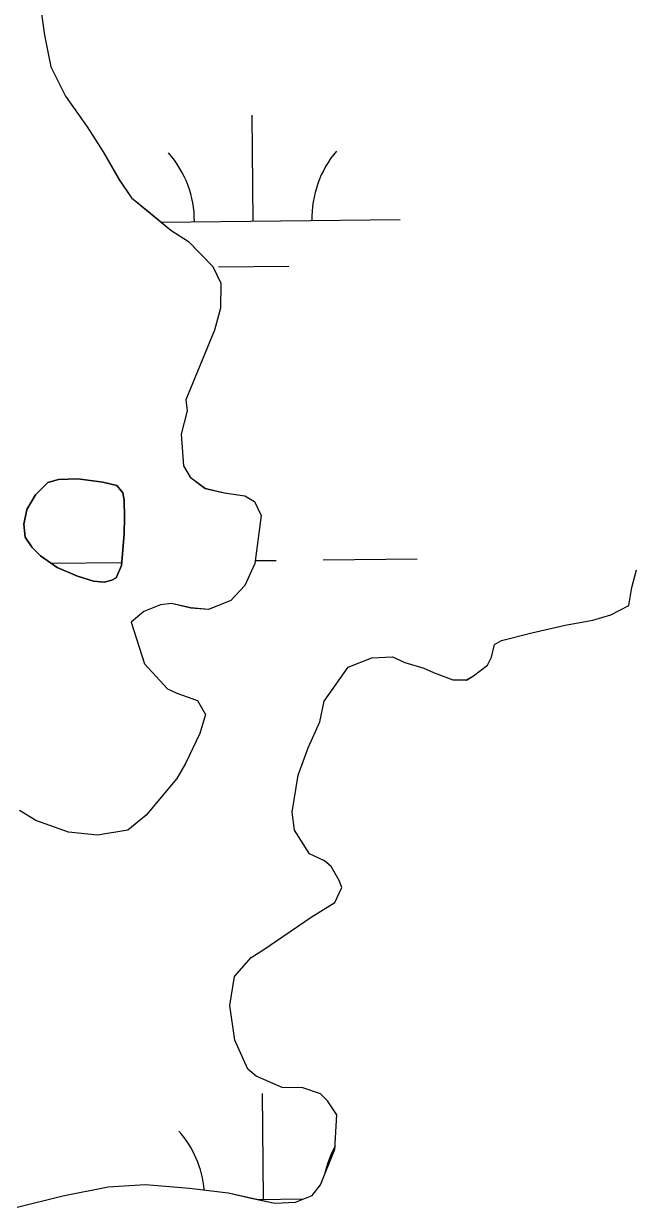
# Model space of a CAD drawing. Extents: x 3734862 to 3772949, y 391520 to 417239.
# Drawn here: x 3747646.7 to 3747855.1, y 411911 to 412313.6 of the extents above; entities that cross this region are included whole.
import ezdxf

# ---------------------------------------------------------------- set-up
doc = ezdxf.new("R2010")
doc.units = 0
doc.layers.add('V-TOPO-SHOR', color=7, linetype='Continuous')
doc.layers.add('V-WETL-SWMP', color=7, linetype='Continuous')

msp = doc.modelspace()

# ---------------------------------------------------------------- linework, layer by layer
at = {"layer": 'V-TOPO-SHOR'}
for points in [[(3747652.13, 412321.87), (3747653.81, 412309.66), (3747655.97, 412298.85), (3747660.96, 412288.93), (3747668.29, 412278.5), (3747673.78, 412269.97), (3747679.25, 412260.51), (3747683.36, 412254.35), (3747689.84, 412249.09), (3747696.77, 412243.36), (3747702.8, 412239.51), (3747706.49, 412235.7), (3747711.1, 412230.94), (3747713.82, 412225.27), (3747713.68, 412216.84), (3747711.68, 412209.37), (3747708.26, 412201), (3747701.92, 412185.64), (3747702.33, 412181.88), (3747700.33, 412173.95), (3747701.09, 412163.16), (3747703.37, 412159.37), (3747708.46, 412155.54), (3747715, 412154.03), (3747722.01, 412152.97), (3747725.26, 412151.04), (3747727.52, 412146.32), (3747725.38, 412129.96), (3747721.98, 412122.51), (3747717.21, 412117.44), (3747709.66, 412114.28), (3747703.58, 412114.85), (3747697.04, 412116.36), (3747693.29, 412115.96), (3747687.63, 412113.7), (3747683.35, 412110.02), (3747687.8, 412095.89), (3747695.63, 412087.33), (3747698.89, 412085.87), (3747705.88, 412083.42), (3747708.61, 412078.68), (3747706.63, 412072.16), (3747701.78, 412061.93), (3747698.88, 412056.82), (3747688.37, 412044.34), (3747682.2, 412039.29), (3747671.86, 412037.58), (3747662.04, 412038.67), (3747650.85, 412042.61), (3747645.29, 412045.98)], [(3747658.13, 412128.65), (3747665.1, 412125.62), (3747670.44, 412123.97), (3747674.14, 412123.62), (3747676.68, 412124.26), (3747678.25, 412125.11), (3747679.98, 412129.28), (3747680.94, 412140.08), (3747681.03, 412145.73), (3747680.93, 412151.48), (3747680.48, 412154.03), (3747678.38, 412156.5), (3747673.62, 412157.65), (3747665.16, 412158.76), (3747658.62, 412158.58), (3747654.9, 412157.47), (3747650.74, 412153.34), (3747647.83, 412148.32), (3747646.77, 412143.36), (3747647.29, 412138.97), (3747649.66, 412135.42), (3747652.45, 412132.55), (3747658.13, 412128.65)], [(3747644.49, 411911.04), (3747660.02, 411915), (3747675.53, 411918.03), (3747688.2, 411918.76), (3747703.17, 411917.58), (3747716.27, 411915.96), (3747725.14, 411913.94), (3747732.14, 411912.42), (3747739.17, 411912.77), (3747744.83, 411915.02), (3747747.71, 411918.72), (3747752.59, 411930.83), (3747753.25, 411942.53), (3747750.05, 411947.27), (3747747.74, 411949.65), (3747741.68, 411951.62), (3747734.66, 411951.74), (3747725.81, 411955.63), (3747723.04, 411958.02), (3747718.52, 411967.93), (3747716.84, 411979.68), (3747718.4, 411989.49), (3747724.13, 411995.96), (3747728.39, 411998.7), (3747744.5, 412009.68), (3747752.55, 412014.71), (3747754.98, 412019.82), (3747754.08, 412022.18), (3747751.35, 412026.91), (3747749.04, 412028.82), (3747743.92, 412031.25), (3747738.9, 412039.3), (3747738.06, 412045.4), (3747740.14, 412058.02), (3747743.57, 412067.34), (3747747.46, 412076.18), (3747748.98, 412083.18), (3747757.14, 412094.76), (3747765.16, 412097.91), (3747772.19, 412098.27), (3747776.38, 412096.32), (3747782.9, 412094.34), (3747786.16, 412092.88), (3747792.68, 412090.43), (3747797.37, 412090.36), (3747799.73, 412091.73), (3747804.48, 412095.4), (3747805.93, 412098.18), (3747806.94, 412102.39), (3747809.3, 412103.75), (3747819.65, 412106.39), (3747830.94, 412109.02), (3747840.34, 412110.74), (3747846.46, 412112.52), (3747852.61, 412115.7), (3747853.64, 412121.77), (3747855.15, 412127.84)]]:
    msp.add_lwpolyline(points, dxfattribs=at)
at = {"layer": 'V-WETL-SWMP'}
for p, q in [((3747652.13, 412321.86), (3747653.8, 412309.65)), ((3747653.8, 412309.65), (3747655.97, 412298.84)), ((3747655.97, 412298.84), (3747660.96, 412288.92)), ((3747660.96, 412288.92), (3747668.29, 412278.49)), ((3747724.81, 412246.41), (3747724.43, 412282.4)), ((3747668.29, 412278.49), (3747673.77, 412269.96)), ((3747673.77, 412269.96), (3747679.24, 412260.5)), ((3747679.24, 412260.5), (3747683.36, 412254.34)), ((3747683.36, 412254.34), (3747696.77, 412243.35)), ((3747693.44, 412246.08), (3747774.81, 412246.93)), ((3747696.77, 412243.35), (3747702.8, 412239.5)), ((3747702.8, 412239.5), (3747711.09, 412230.93)), ((3747711.09, 412230.93), (3747713.81, 412225.26)), ((3747712.98, 412230.85), (3747736.98, 412231.1)), ((3747713.81, 412225.26), (3747713.68, 412216.83)), ((3747713.68, 412216.83), (3747711.68, 412209.37)), ((3747711.68, 412209.37), (3747701.92, 412185.63)), ((3747701.92, 412185.63), (3747702.33, 412181.87)), ((3747702.33, 412181.87), (3747700.32, 412173.94)), ((3747700.32, 412173.94), (3747701.09, 412163.15)), ((3747701.09, 412163.15), (3747703.37, 412159.36)), ((3747703.37, 412159.36), (3747708.46, 412155.53)), ((3747708.46, 412155.53), (3747714.99, 412154.02)), ((3747714.99, 412154.02), (3747722.01, 412152.97)), ((3747722.01, 412152.97), (3747725.25, 412151.04)), ((3747725.25, 412151.04), (3747727.52, 412146.32)), ((3747727.52, 412146.32), (3747725.38, 412129.95)), ((3747748.63, 412131.22), (3747780.62, 412131.56)), ((3747656.02, 412130.1), (3747680.08, 412130.36)), ((3747725.38, 412129.95), (3747721.98, 412122.51)), ((3747725.51, 412130.98), (3747732.63, 412131.05)), ((3747853.64, 412121.77), (3747855.15, 412127.83)), ((3747721.98, 412122.51), (3747717.21, 412117.43)), ((3747852.61, 412115.69), (3747853.64, 412121.77)), ((3747693.29, 412115.95), (3747687.63, 412113.7)), ((3747697.04, 412116.36), (3747693.29, 412115.95)), ((3747703.58, 412114.84), (3747697.04, 412116.36)), ((3747717.21, 412117.43), (3747709.66, 412114.28)), ((3747846.46, 412112.51), (3747852.61, 412115.69)), ((3747687.63, 412113.7), (3747683.35, 412110.02)), ((3747709.66, 412114.28), (3747703.58, 412114.84)), ((3747840.34, 412110.74), (3747846.46, 412112.51)), ((3747683.35, 412110.02), (3747687.8, 412095.89)), ((3747819.65, 412106.39), (3747830.94, 412109.02)), ((3747830.94, 412109.02), (3747840.34, 412110.74)), ((3747806.93, 412102.38), (3747809.3, 412103.75)), ((3747809.3, 412103.75), (3747819.65, 412106.39)), ((3747805.93, 412098.18), (3747806.93, 412102.38)), ((3747687.8, 412095.89), (3747695.63, 412087.33)), ((3747757.14, 412094.76), (3747765.16, 412097.91)), ((3747765.16, 412097.91), (3747772.19, 412098.26)), ((3747772.19, 412098.26), (3747776.38, 412096.32)), ((3747776.38, 412096.32), (3747782.9, 412094.34)), ((3747799.73, 412091.72), (3747804.48, 412095.39)), ((3747804.48, 412095.39), (3747805.93, 412098.18)), ((3747748.98, 412083.18), (3747757.14, 412094.76)), ((3747782.9, 412094.34), (3747786.16, 412092.88)), ((3747786.16, 412092.88), (3747792.68, 412090.43)), ((3747797.37, 412090.35), (3747799.73, 412091.72)), ((3747695.63, 412087.33), (3747698.89, 412085.87)), ((3747792.68, 412090.43), (3747797.37, 412090.35)), ((3747698.89, 412085.87), (3747705.88, 412083.41)), ((3747705.88, 412083.41), (3747708.61, 412078.68)), ((3747747.46, 412076.17), (3747748.98, 412083.18)), ((3747708.61, 412078.68), (3747706.63, 412072.15)), ((3747743.57, 412067.33), (3747747.46, 412076.17)), ((3747706.63, 412072.15), (3747701.78, 412061.92)), ((3747740.14, 412058.02), (3747743.57, 412067.33)), ((3747701.78, 412061.92), (3747698.88, 412056.82)), ((3747698.88, 412056.82), (3747688.37, 412044.34)), ((3747738.06, 412045.4), (3747740.14, 412058.02)), ((3747650.85, 412042.61), (3747645.29, 412045.98)), ((3747688.37, 412044.34), (3747682.2, 412039.28)), ((3747738.9, 412039.3), (3747738.06, 412045.4)), ((3747662.04, 412038.67), (3747650.85, 412042.61)), ((3747671.86, 412037.58), (3747662.04, 412038.67)), ((3747682.2, 412039.28), (3747671.86, 412037.58)), ((3747743.92, 412031.25), (3747738.9, 412039.3)), ((3747749.03, 412028.82), (3747743.92, 412031.25)), ((3747751.35, 412026.91), (3747749.03, 412028.82)), ((3747754.08, 412022.18), (3747751.35, 412026.91)), ((3747752.55, 412014.71), (3747754.98, 412019.82)), ((3747754.98, 412019.82), (3747754.08, 412022.18)), ((3747744.5, 412009.68), (3747752.55, 412014.71)), ((3747728.39, 411998.7), (3747744.5, 412009.68)), ((3747724.13, 411995.96), (3747728.39, 411998.7)), ((3747718.4, 411989.49), (3747724.13, 411995.96)), ((3747716.84, 411979.68), (3747718.4, 411989.49)), ((3747718.52, 411967.93), (3747716.84, 411979.68)), ((3747723.04, 411958.02), (3747718.52, 411967.93)), ((3747725.82, 411955.63), (3747723.04, 411958.02)), ((3747734.66, 411951.74), (3747725.82, 411955.63)), ((3747741.68, 411951.62), (3747734.66, 411951.74)), ((3747747.74, 411949.65), (3747741.68, 411951.62)), ((3747728.33, 411913.76), (3747727.95, 411949.75)), ((3747750.05, 411947.27), (3747747.74, 411949.65)), ((3747753.25, 411942.53), (3747750.05, 411947.27)), ((3747752.59, 411930.83), (3747753.25, 411942.53)), ((3747747.71, 411918.73), (3747752.59, 411930.83)), ((3747660.02, 411915), (3747675.53, 411918.03)), ((3747675.53, 411918.03), (3747688.2, 411918.76)), ((3747688.2, 411918.76), (3747703.17, 411917.58)), ((3747744.84, 411915.02), (3747747.71, 411918.73)), ((3747644.49, 411911.04), (3747660.02, 411915)), ((3747703.17, 411917.58), (3747716.27, 411915.96)), ((3747716.27, 411915.96), (3747732.14, 411912.42)), ((3747726.25, 411913.73), (3747742.01, 411913.9)), ((3747739.18, 411912.77), (3747744.84, 411915.02)), ((3747732.14, 411912.42), (3747739.18, 411912.77))]:
    msp.add_line(p, q, dxfattribs=at)
msp.add_lwpolyline([(3747665.1, 412125.62), (3747658.13, 412128.66), (3747652.45, 412132.55), (3747649.66, 412135.42), (3747647.29, 412138.97), (3747646.77, 412143.37), (3747647.83, 412148.32), (3747650.74, 412153.34), (3747654.9, 412157.47), (3747658.62, 412158.58), (3747665.16, 412158.76), (3747673.62, 412157.65), (3747678.38, 412156.5), (3747680.48, 412154.03), (3747680.93, 412151.48), (3747681.03, 412145.73), (3747680.94, 412140.08), (3747679.98, 412129.27), (3747678.25, 412125.11), (3747676.68, 412124.26), (3747674.14, 412123.62), (3747670.44, 412123.97)], close=True, dxfattribs=at)
for centre, start, end in [((3747669.57, 412246.3), 359.8334, 41.377), ((3747780.05, 412247.46), 139.8333, 181.377), ((3747673.09, 411913.65), 5.3914, 41.377), ((3747783.57, 411914.81), 151.3308, 167.9639)]:
    msp.add_arc(centre, 35.25, start, end, dxfattribs=at)

doc.saveas('drawing.dxf')
